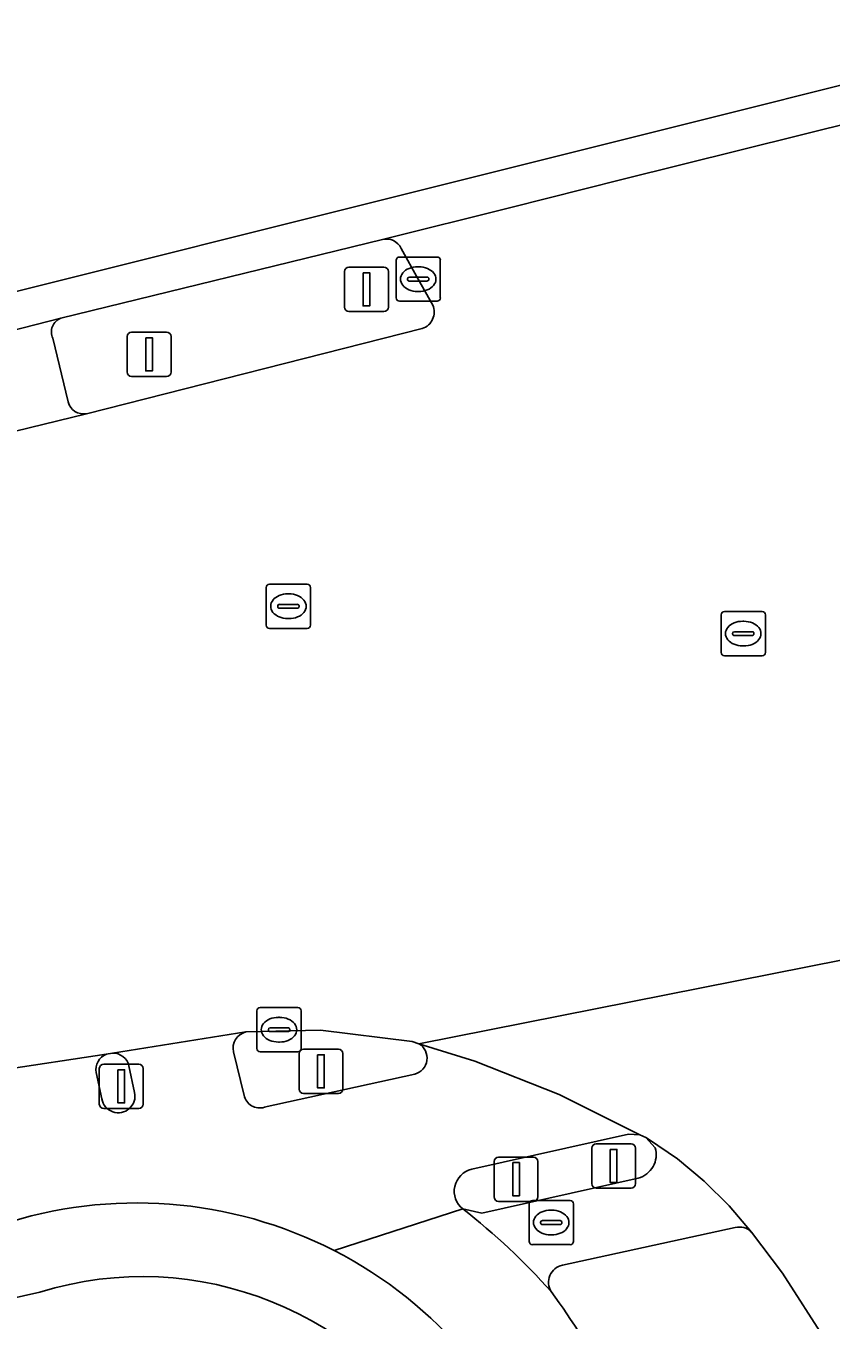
# Model space of a CAD drawing. Extents: x 158086 to 159499, y 382904 to 383981.
# Drawn here: x 159236.11 to 159254.32, y 383949.33 to 383978.59 of the extents above; entities that cross this region are included whole.
import ezdxf

# ---------------------------------------------------------------- set-up
doc = ezdxf.new("R2010")
doc.units = 0
for name, color, linetype in [('IMGEO_Berm_groen', 7, 'Continuous'), ('IMGEO_Brandkraan', 7, 'Continuous'), ('IMGEO_Drukknoppaal', 7, 'Continuous'), ('IMGEO_Fietspad_gesloten', 7, 'Continuous'), ('IMGEO_Groenvoorziening', 7, 'Continuous'), ('IMGEO_Kolk', 7, 'Continuous'), ('IMGEO_Lichtmast', 7, 'Continuous'), ('IMGEO_OVBaan_gesloten', 7, 'Continuous'), ('IMGEO_Portaal', 7, 'Continuous'), ('IMGEO_Rijbaan_regionaal_gesloten', 7, 'Continuous'), ('IMGEO_Rioolput', 7, 'Continuous'), ('IMGEO_Verkeerseiland_open', 7, 'Continuous'), ('IMGEO_Verkeersregelinstallatiepaal', 7, 'Continuous'), ('IMGEO_Voetpad_open', 7, 'Continuous')]:
    doc.layers.add(name, color=color, linetype=linetype)

msp = doc.modelspace()

# ---------------------------------------------------------------- linework, layer by layer
at = {"layer": 'IMGEO_Berm_groen'}
for points in [[(159252.152, 383951.42), (159248.243, 383950.573)], [(159261.906, 383922.566), (159260.54, 383927.624), (159255.761, 383945.549), (159255.059, 383947.236), (159254.209, 383948.854), (159253.218, 383950.39), (159252.515, 383951.32)]]:
    msp.add_lwpolyline(points, dxfattribs=at)
for centre, radius, start, end in [((159252.251, 383951.072), 0.362, 43.2904, 105.9058), ((159248.333, 383950.181), 0.402, 102.9872, 211.1236), ((159233.946, 383939.702), 17.399, 19.9804, 36.181)]:
    msp.add_arc(centre, radius, start, end, dxfattribs=at)
at = {"layer": 'IMGEO_Brandkraan'}
for p, q in [((159247.565, 383952.036), (159248.417, 383952.036)), ((159247.49, 383951.11), (159247.49, 383951.962)), ((159247.978, 383951.816), (159248.003, 383951.816)), ((159248.491, 383951.962), (159248.491, 383951.11)), ((159247.749, 383951.53), (159247.749, 383951.542)), ((159248.187, 383951.493), (159247.789, 383951.493)), ((159247.792, 383951.579), (159248.19, 383951.579)), ((159248.233, 383951.542), (159248.233, 383951.53)), ((159248.001, 383951.256), (159247.976, 383951.256)), ((159248.417, 383951.036), (159247.565, 383951.036))]:
    msp.add_line(p, q, dxfattribs=at)
for points in [[(159247.565, 383952.036), (159248.417, 383952.036)], [(159247.49, 383951.11), (159247.49, 383951.962)], [(159248.491, 383951.962), (159248.491, 383951.11)], [(159248.417, 383951.036), (159247.565, 383951.036)]]:
    msp.add_lwpolyline(points, dxfattribs=at)
for centre, radius, start, end in [((159247.567, 383951.96), 0.0765, 91.552, 178.448), ((159247.567, 383951.96), 0.0765, 91.552, 178.448), ((159248.415, 383951.96), 0.0765, 1.552, 88.448), ((159248.415, 383951.96), 0.0765, 1.552, 88.448), ((159247.789, 383951.539), 0.0403, 85.8775, 175.7526), ((159247.786, 383951.529), 0.0366, 178.938, 274.7102), ((159248.19, 383951.536), 0.043, 264.8664, 352.4533), ((159248.194, 383951.541), 0.0386, 1.7309, 96.639), ((159247.567, 383951.112), 0.0765, 181.552, 268.448), ((159247.567, 383951.112), 0.0765, 181.552, 268.448), ((159248.415, 383951.112), 0.0765, 271.552, 358.448), ((159248.415, 383951.112), 0.0765, 271.552, 358.448)]:
    msp.add_arc(centre, radius, start, end, dxfattribs=at)
for centre, major_axis, ratio, start_param, end_param in [((159247.977, 383951.536), (-0.387, 0.002), 0.722429, 4.712389, 7.853982), ((159248.002, 383951.536), (-0.39, 0.002), 0.717154, 1.570796, 4.712389)]:
    msp.add_ellipse(centre, major_axis=major_axis, ratio=ratio, start_param=start_param, end_param=end_param, dxfattribs=at)
at = {"layer": 'IMGEO_Drukknoppaal'}
for p, q in [((159246.701, 383952.115), (159246.701, 383952.915)), ((159246.701, 383952.915), (159246.701, 383952.115)), ((159246.801, 383953.015), (159247.591, 383953.015)), ((159247.591, 383953.015), (159246.801, 383953.015)), ((159247.691, 383952.915), (159247.691, 383952.115)), ((159247.691, 383952.115), (159247.691, 383952.915)), ((159247.591, 383952.015), (159246.801, 383952.015)), ((159246.801, 383952.015), (159247.591, 383952.015))]:
    msp.add_line(p, q, dxfattribs=at)
msp.add_lwpolyline([(159247.121, 383952.89), (159247.271, 383952.89), (159247.271, 383952.14), (159247.121, 383952.14), (159247.121, 383952.89)], dxfattribs=at)
for centre, start, end in [((159246.801, 383952.915), 90, 180), ((159246.801, 383952.915), 90, 180), ((159247.591, 383952.915), 0, 90), ((159247.591, 383952.915), 360, 90), ((159246.801, 383952.115), 180, 270), ((159246.801, 383952.115), 180, 270), ((159247.591, 383952.115), 270, 0), ((159247.591, 383952.115), 270, 0)]:
    msp.add_arc(centre, 0.1, start, end, dxfattribs=at)
at = {"layer": 'IMGEO_Fietspad_gesloten'}
for points in [[(159236.904, 383971.986), (159234.052, 383971.253)], [(159237.071, 383970.09), (159236.724, 383971.529)], [(159234.549, 383969.102), (159237.482, 383969.824)], [(159241.088, 383955.846), (159238.07, 383955.366)], [(159246.193, 383952.74), (159249.739, 383953.533), (159249.995, 383953.519), (159248.168, 383954.434), (159246.266, 383955.182), (159245.001, 383955.575)], [(159237.933, 383955.345), (159235.542, 383954.982)], [(159241.047, 383954.412), (159240.806, 383955.393)], [(159238.445, 383955.077), (159238.571, 383954.476)], [(159237.834, 383954.332), (159237.703, 383954.926)], [(159244.905, 383954.892), (159241.505, 383954.141)], [(159243.081, 383950.904), (159245.993, 383951.843)], [(159245.993, 383951.843), (159243.081, 383950.904)]]:
    msp.add_lwpolyline(points, dxfattribs=at)
for centre, radius, start, end in [((159237.025, 383971.674), 0.334, 111.2138, 205.7899), ((159237.419, 383970.177), 0.359, 194.0473, 280.1307), ((159241.179, 383955.475), 0.382, 103.8404, 192.3537), ((159244.81, 383955.254), 0.374, 284.787, 59.2113), ((159238.091, 383954.986), 0.392, 113.6842, 188.7887), ((159238.082, 383954.994), 0.372, 12.918, 91.8415), ((159238.205, 383954.394), 0.376, 189.4332, 12.6779), ((159241.405, 383954.494), 0.367, 192.8913, 285.8828), ((159246.309, 383952.243), 0.51, 103.1249, 231.7363), ((159238.621, 383942.201), 9.779, 62.8687, 108.4395), ((159236.859, 383940.094), 14.882, 41.5942, 52.1393), ((159238.619, 383942.204), 9.778, 17.2674, 62.8474), ((159233.946, 383939.702), 17.399, 19.9804, 36.181)]:
    msp.add_arc(centre, radius, start, end, dxfattribs=at)
at = {"layer": 'IMGEO_Groenvoorziening'}
msp.add_lwpolyline([(159236.432, 383949.963), (159234.508, 383949.53), (159173.677, 383935.234)], dxfattribs=at)
msp.add_arc((159238.746, 383942.475), 7.838, 28.9207, 107.171, dxfattribs=at)
at = {"layer": 'IMGEO_Kolk'}
for p, q in [((159244.483, 383972.441), (159244.483, 383973.293)), ((159244.558, 383973.367), (159245.41, 383973.367)), ((159244.971, 383973.147), (159244.996, 383973.147)), ((159245.484, 383973.293), (159245.484, 383972.441)), ((159244.742, 383972.861), (159244.742, 383972.873)), ((159245.18, 383972.824), (159244.782, 383972.824)), ((159244.785, 383972.91), (159245.183, 383972.91)), ((159245.226, 383972.873), (159245.226, 383972.861)), ((159244.994, 383972.587), (159244.969, 383972.587)), ((159245.41, 383972.367), (159244.558, 383972.367)), ((159241.337, 383955.47), (159241.337, 383956.322)), ((159241.412, 383956.396), (159242.264, 383956.396)), ((159241.825, 383956.176), (159241.85, 383956.176)), ((159242.338, 383956.322), (159242.338, 383955.47)), ((159241.596, 383955.89), (159241.596, 383955.902)), ((159242.034, 383955.853), (159241.636, 383955.853)), ((159241.639, 383955.939), (159242.037, 383955.939)), ((159242.08, 383955.902), (159242.08, 383955.89)), ((159241.848, 383955.616), (159241.823, 383955.616)), ((159242.264, 383955.396), (159241.412, 383955.396))]:
    msp.add_line(p, q, dxfattribs=at)
for points in [[(159244.483, 383972.441), (159244.483, 383973.293)], [(159244.558, 383973.367), (159245.41, 383973.367)], [(159245.484, 383973.293), (159245.484, 383972.441)], [(159245.41, 383972.367), (159244.558, 383972.367)], [(159241.337, 383955.47), (159241.337, 383956.322)], [(159241.412, 383956.396), (159242.264, 383956.396)], [(159242.338, 383956.322), (159242.338, 383955.47)], [(159242.264, 383955.396), (159241.412, 383955.396)]]:
    msp.add_lwpolyline(points, dxfattribs=at)
for centre, radius, start, end in [((159244.56, 383973.291), 0.0765, 91.552, 178.448), ((159244.56, 383973.291), 0.0765, 91.552, 178.448), ((159245.408, 383973.291), 0.0765, 1.552, 88.448), ((159245.408, 383973.291), 0.0765, 1.552, 88.448), ((159244.782, 383972.87), 0.0403, 85.8775, 175.7526), ((159244.779, 383972.86), 0.0366, 178.938, 274.7102), ((159245.183, 383972.867), 0.043, 264.8664, 352.4533), ((159245.187, 383972.872), 0.0386, 1.7309, 96.639), ((159244.56, 383972.443), 0.0765, 181.552, 268.448), ((159244.56, 383972.443), 0.0765, 181.552, 268.448), ((159245.408, 383972.443), 0.0765, 271.552, 358.448), ((159245.408, 383972.443), 0.0765, 271.552, 358.448), ((159241.414, 383956.32), 0.0765, 91.552, 178.448), ((159241.414, 383956.32), 0.0765, 91.552, 178.448), ((159242.262, 383956.32), 0.0765, 1.552, 88.448), ((159242.262, 383956.32), 0.0765, 1.552, 88.448), ((159241.636, 383955.899), 0.0403, 85.8775, 175.7526), ((159241.633, 383955.889), 0.0366, 178.938, 274.7102), ((159242.037, 383955.896), 0.043, 264.8664, 352.4533), ((159242.041, 383955.901), 0.0386, 1.7309, 96.639), ((159241.414, 383955.472), 0.0765, 181.552, 268.448), ((159241.414, 383955.472), 0.0765, 181.552, 268.448), ((159242.262, 383955.472), 0.0765, 271.552, 358.448), ((159242.262, 383955.472), 0.0765, 271.552, 358.448)]:
    msp.add_arc(centre, radius, start, end, dxfattribs=at)
for centre, major_axis, ratio, start_param, end_param in [((159244.97, 383972.867), (-0.387, 0.002), 0.722429, 4.712389, 7.853982), ((159244.995, 383972.867), (-0.39, 0.002), 0.717154, 1.570796, 4.712389), ((159241.824, 383955.896), (-0.387, 0.002), 0.722429, 4.712389, 7.853982), ((159241.849, 383955.896), (-0.39, 0.002), 0.717154, 1.570796, 4.712389)]:
    msp.add_ellipse(centre, major_axis=major_axis, ratio=ratio, start_param=start_param, end_param=end_param, dxfattribs=at)
at = {"layer": 'IMGEO_Lichtmast'}
for p, q in [((159243.419, 383973.136), (159244.209, 383973.136)), ((159244.209, 383973.136), (159243.419, 383973.136)), ((159243.319, 383972.236), (159243.319, 383973.036)), ((159243.319, 383973.036), (159243.319, 383972.236)), ((159244.309, 383973.036), (159244.309, 383972.236)), ((159244.309, 383972.236), (159244.309, 383973.036)), ((159244.209, 383972.136), (159243.419, 383972.136)), ((159243.419, 383972.136), (159244.209, 383972.136))]:
    msp.add_line(p, q, dxfattribs=at)
msp.add_lwpolyline([(159243.739, 383973.011), (159243.889, 383973.011), (159243.889, 383972.261), (159243.739, 383972.261), (159243.739, 383973.011)], dxfattribs=at)
for centre, start, end in [((159243.419, 383973.036), 90, 180), ((159243.419, 383973.036), 90, 180), ((159244.209, 383973.036), 0, 90), ((159244.209, 383973.036), 360, 90), ((159243.419, 383972.236), 180, 270), ((159243.419, 383972.236), 180, 270), ((159244.209, 383972.236), 270, 0), ((159244.209, 383972.236), 270, 0)]:
    msp.add_arc(centre, 0.1, start, end, dxfattribs=at)
at = {"layer": 'IMGEO_OVBaan_gesloten'}
msp.add_lwpolyline([(159259.905, 383978.593), (159233.383, 383971.959), (159231.334, 383971.446), (159231.546, 383970.6), (159233.918, 383971.218), (159234.052, 383971.253), (159236.904, 383971.986), (159244.179, 383973.764), (159247.075, 383974.489), (159249.59, 383975.119), (159254.985, 383976.464), (159260.012, 383977.659)], close=True, dxfattribs=at)
at = {"layer": 'IMGEO_Portaal'}
for p, q in [((159238.506, 383971.668), (159239.296, 383971.668)), ((159239.296, 383971.668), (159238.506, 383971.668)), ((159238.406, 383970.768), (159238.406, 383971.568)), ((159238.406, 383971.568), (159238.406, 383970.768)), ((159239.396, 383971.568), (159239.396, 383970.768)), ((159239.396, 383970.768), (159239.396, 383971.568)), ((159239.296, 383970.668), (159238.506, 383970.668)), ((159238.506, 383970.668), (159239.296, 383970.668)), ((159242.29, 383954.555), (159242.29, 383955.355)), ((159242.29, 383955.355), (159242.29, 383954.555)), ((159242.39, 383955.455), (159243.18, 383955.455)), ((159243.18, 383955.455), (159242.39, 383955.455)), ((159243.28, 383955.355), (159243.28, 383954.555)), ((159243.28, 383954.555), (159243.28, 383955.355)), ((159243.18, 383954.455), (159242.39, 383954.455)), ((159242.39, 383954.455), (159243.18, 383954.455))]:
    msp.add_line(p, q, dxfattribs=at)
for points in [[(159238.826, 383971.543), (159238.976, 383971.543), (159238.976, 383970.793), (159238.826, 383970.793), (159238.826, 383971.543)], [(159242.71, 383955.33), (159242.86, 383955.33), (159242.86, 383954.58), (159242.71, 383954.58), (159242.71, 383955.33)]]:
    msp.add_lwpolyline(points, dxfattribs=at)
for centre, start, end in [((159238.506, 383971.568), 90, 180), ((159238.506, 383971.568), 90, 180), ((159239.296, 383971.568), 0, 90), ((159239.296, 383971.568), 360, 90), ((159238.506, 383970.768), 180, 270), ((159238.506, 383970.768), 180, 270), ((159239.296, 383970.768), 270, 0), ((159239.296, 383970.768), 270, 0), ((159242.39, 383955.355), 90, 180), ((159242.39, 383955.355), 90, 180), ((159243.18, 383955.355), 0, 90), ((159243.18, 383955.355), 360, 90), ((159242.39, 383954.555), 180, 270), ((159242.39, 383954.555), 180, 270), ((159243.18, 383954.555), 270, 0), ((159243.18, 383954.555), 270, 0)]:
    msp.add_arc(centre, 0.1, start, end, dxfattribs=at)
at = {"layer": 'IMGEO_Rijbaan_regionaal_gesloten'}
for points in [[(159254.985, 383976.464), (159249.59, 383975.119), (159247.075, 383974.489), (159244.179, 383973.764)], [(159244.599, 383973.562), (159244.985, 383972.868), (159245.316, 383972.278)], [(159245.075, 383971.749), (159237.482, 383969.824), (159234.549, 383969.102), (159234.418, 383969.069), (159232.048, 383968.47), (159232.855, 383965.356), (159233.687, 383962.143), (159234.716, 383958.171), (159235.542, 383954.982), (159237.933, 383955.345), (159238.07, 383955.366), (159241.088, 383955.846), (159242.777, 383955.885), (159244.846, 383955.627), (159245.001, 383955.575), (159256.183, 383957.796), (159259.864, 383958.527), (159259.089, 383960.957)], [(159259.623, 383947.729), (159258.392, 383951.717), (159256.183, 383957.796), (159245.001, 383955.575), (159246.266, 383955.182), (159248.168, 383954.434), (159249.995, 383953.519), (159250.129, 383953.46), (159250.191, 383953.422), (159250.843, 383952.975), (159251.452, 383952.471), (159252.014, 383951.914), (159252.515, 383951.32), (159253.218, 383950.39), (159254.209, 383948.854)]]:
    msp.add_lwpolyline(points, dxfattribs=at)
for centre, radius, start, end in [((159244.264, 383973.403), 0.371, 25.414, 103.2153), ((159244.95, 383972.125), 0.396, 288.3443, 22.6699)]:
    msp.add_arc(centre, radius, start, end, dxfattribs=at)
at = {"layer": 'IMGEO_Rioolput'}
for p, q in [((159241.549, 383965.045), (159241.549, 383965.897)), ((159241.624, 383965.971), (159242.476, 383965.971)), ((159242.55, 383965.897), (159242.55, 383965.045)), ((159241.808, 383965.465), (159241.808, 383965.477)), ((159241.851, 383965.514), (159242.249, 383965.514)), ((159242.037, 383965.751), (159242.062, 383965.751)), ((159242.292, 383965.477), (159242.292, 383965.465)), ((159242.246, 383965.428), (159241.848, 383965.428)), ((159242.06, 383965.191), (159242.035, 383965.191)), ((159251.831, 383964.426), (159251.831, 383965.278)), ((159251.906, 383965.352), (159252.758, 383965.352)), ((159252.832, 383965.278), (159252.832, 383964.426)), ((159242.476, 383964.971), (159241.624, 383964.971)), ((159252.133, 383964.895), (159252.531, 383964.895)), ((159252.319, 383965.132), (159252.344, 383965.132)), ((159252.09, 383964.846), (159252.09, 383964.858)), ((159252.528, 383964.809), (159252.13, 383964.809)), ((159252.574, 383964.858), (159252.574, 383964.846)), ((159252.758, 383964.352), (159251.906, 383964.352)), ((159252.342, 383964.572), (159252.317, 383964.572))]:
    msp.add_line(p, q, dxfattribs=at)
for points in [[(159241.549, 383965.045), (159241.549, 383965.897)], [(159241.624, 383965.971), (159242.476, 383965.971)], [(159242.55, 383965.897), (159242.55, 383965.045)], [(159251.831, 383964.426), (159251.831, 383965.278)], [(159251.906, 383965.352), (159252.758, 383965.352)], [(159252.832, 383965.278), (159252.832, 383964.426)], [(159242.476, 383964.971), (159241.624, 383964.971)], [(159252.758, 383964.352), (159251.906, 383964.352)]]:
    msp.add_lwpolyline(points, dxfattribs=at)
for centre, radius, start, end in [((159241.626, 383965.895), 0.0765, 91.552, 178.448), ((159241.626, 383965.895), 0.0765, 91.552, 178.448), ((159242.474, 383965.895), 0.0765, 1.552, 88.448), ((159242.474, 383965.895), 0.0765, 1.552, 88.448), ((159241.848, 383965.474), 0.0403, 85.8775, 175.7526), ((159242.253, 383965.476), 0.0386, 1.7309, 96.639), ((159241.845, 383965.464), 0.0366, 178.938, 274.7102), ((159242.249, 383965.471), 0.043, 264.8664, 352.4533), ((159251.908, 383965.276), 0.0765, 91.552, 178.448), ((159251.908, 383965.276), 0.0765, 91.552, 178.448), ((159252.756, 383965.276), 0.0765, 1.552, 88.448), ((159252.756, 383965.276), 0.0765, 1.552, 88.448), ((159241.626, 383965.047), 0.0765, 181.552, 268.448), ((159241.626, 383965.047), 0.0765, 181.552, 268.448), ((159242.474, 383965.047), 0.0765, 271.552, 358.448), ((159242.474, 383965.047), 0.0765, 271.552, 358.448), ((159252.13, 383964.855), 0.0403, 85.8775, 175.7526), ((159252.535, 383964.857), 0.0386, 1.7309, 96.639), ((159252.127, 383964.845), 0.0366, 178.938, 274.7102), ((159252.531, 383964.852), 0.043, 264.8664, 352.4533), ((159251.908, 383964.428), 0.0765, 181.552, 268.448), ((159251.908, 383964.428), 0.0765, 181.552, 268.448), ((159252.756, 383964.428), 0.0765, 271.552, 358.448), ((159252.756, 383964.428), 0.0765, 271.552, 358.448)]:
    msp.add_arc(centre, radius, start, end, dxfattribs=at)
for centre, major_axis, ratio, start_param, end_param in [((159242.036, 383965.471), (-0.387, 0.002), 0.722429, 4.712389, 7.853982), ((159242.061, 383965.471), (-0.39, 0.002), 0.717154, 1.570796, 4.712389), ((159252.318, 383964.852), (-0.387, 0.002), 0.722429, 4.712389, 7.853982), ((159252.343, 383964.852), (-0.39, 0.002), 0.717154, 1.570796, 4.712389)]:
    msp.add_ellipse(centre, major_axis=major_axis, ratio=ratio, start_param=start_param, end_param=end_param, dxfattribs=at)
at = {"layer": 'IMGEO_Verkeerseiland_open'}
for points in [[(159244.179, 383973.764), (159236.904, 383971.986)], [(159245.316, 383972.278), (159244.985, 383972.868), (159244.599, 383973.562)], [(159237.482, 383969.824), (159245.075, 383971.749)], [(159236.724, 383971.529), (159237.071, 383970.09)], [(159245.001, 383955.575), (159244.846, 383955.627), (159242.777, 383955.885), (159241.088, 383955.846)], [(159238.07, 383955.366), (159237.933, 383955.345)], [(159240.806, 383955.393), (159241.047, 383954.412)], [(159238.571, 383954.476), (159238.445, 383955.077)], [(159237.703, 383954.926), (159237.834, 383954.332)], [(159241.505, 383954.141), (159244.905, 383954.892)], [(159250.342, 383953.224), (159250.129, 383953.46), (159249.995, 383953.519), (159249.739, 383953.533), (159246.193, 383952.74)], [(159245.993, 383951.843), (159246.42, 383951.751), (159249.958, 383952.539)]]:
    msp.add_lwpolyline(points, dxfattribs=at)
for centre, radius, start, end in [((159244.264, 383973.403), 0.371, 25.414, 103.2153), ((159244.95, 383972.125), 0.396, 288.3443, 22.6699), ((159237.025, 383971.674), 0.334, 111.2138, 205.7899), ((159237.419, 383970.177), 0.359, 194.0473, 280.1307), ((159241.179, 383955.475), 0.382, 103.8404, 192.3537), ((159244.81, 383955.254), 0.374, 284.787, 59.2113), ((159238.091, 383954.986), 0.392, 113.6842, 188.7887), ((159238.082, 383954.994), 0.372, 12.918, 91.8415), ((159238.205, 383954.394), 0.376, 189.4332, 12.6779), ((159241.405, 383954.494), 0.367, 192.8913, 285.8828), ((159249.812, 383953.071), 0.552, 285.362, 16.0895), ((159246.309, 383952.243), 0.51, 103.1249, 231.7363)]:
    msp.add_arc(centre, radius, start, end, dxfattribs=at)
at = {"layer": 'IMGEO_Verkeersregelinstallatiepaal'}
for p, q in [((159237.775, 383954.216), (159237.775, 383955.016)), ((159237.775, 383955.016), (159237.775, 383954.216)), ((159237.875, 383955.116), (159238.665, 383955.116)), ((159238.665, 383955.116), (159237.875, 383955.116)), ((159238.765, 383955.016), (159238.765, 383954.216)), ((159238.765, 383954.216), (159238.765, 383955.016)), ((159238.665, 383954.116), (159237.875, 383954.116)), ((159237.875, 383954.116), (159238.665, 383954.116)), ((159248.907, 383952.415), (159248.907, 383953.215)), ((159248.907, 383953.215), (159248.907, 383952.415)), ((159249.007, 383953.315), (159249.797, 383953.315)), ((159249.797, 383953.315), (159249.007, 383953.315)), ((159249.897, 383953.215), (159249.897, 383952.415)), ((159249.897, 383952.415), (159249.897, 383953.215)), ((159249.797, 383952.315), (159249.007, 383952.315)), ((159249.007, 383952.315), (159249.797, 383952.315))]:
    msp.add_line(p, q, dxfattribs=at)
for points in [[(159238.195, 383954.991), (159238.345, 383954.991), (159238.345, 383954.241), (159238.195, 383954.241), (159238.195, 383954.991)], [(159249.327, 383953.19), (159249.477, 383953.19), (159249.477, 383952.44), (159249.327, 383952.44), (159249.327, 383953.19)]]:
    msp.add_lwpolyline(points, dxfattribs=at)
for centre, start, end in [((159237.875, 383955.016), 90, 180), ((159237.875, 383955.016), 90, 180), ((159238.665, 383955.016), 0, 90), ((159238.665, 383955.016), 360, 90), ((159237.875, 383954.216), 180, 270), ((159237.875, 383954.216), 180, 270), ((159238.665, 383954.216), 270, 0), ((159238.665, 383954.216), 270, 0), ((159249.007, 383953.215), 90, 180), ((159249.007, 383953.215), 90, 180), ((159249.797, 383953.215), 0, 90), ((159249.797, 383953.215), 360, 90), ((159249.007, 383952.415), 180, 270), ((159249.007, 383952.415), 180, 270), ((159249.797, 383952.415), 270, 0), ((159249.797, 383952.415), 270, 0)]:
    msp.add_arc(centre, 0.1, start, end, dxfattribs=at)
at = {"layer": 'IMGEO_Voetpad_open'}
for points in [[(159252.515, 383951.32), (159252.014, 383951.914), (159251.452, 383952.471), (159250.843, 383952.975), (159250.191, 383953.422), (159250.129, 383953.46), (159250.342, 383953.224)], [(159249.958, 383952.539), (159246.42, 383951.751), (159245.993, 383951.843)], [(159248.243, 383950.573), (159252.152, 383951.42)], [(159173.677, 383935.234), (159234.508, 383949.53), (159236.432, 383949.963)]]:
    msp.add_lwpolyline(points, dxfattribs=at)
for centre, radius, start, end in [((159249.812, 383953.071), 0.552, 285.362, 16.0895), ((159238.621, 383942.201), 9.779, 62.8687, 108.4395), ((159236.859, 383940.094), 14.882, 41.5942, 52.1393), ((159252.251, 383951.072), 0.362, 43.2904, 105.9058), ((159238.619, 383942.204), 9.778, 17.2674, 62.8474), ((159248.333, 383950.181), 0.402, 102.9872, 211.1236), ((159238.746, 383942.475), 7.838, 28.9207, 107.171)]:
    msp.add_arc(centre, radius, start, end, dxfattribs=at)

doc.saveas('drawing.dxf')
